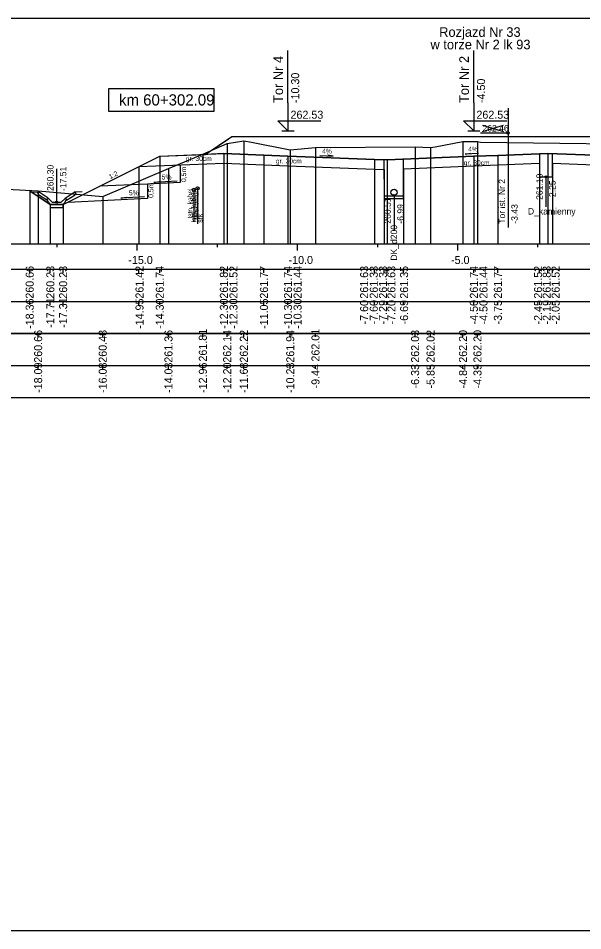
# Model space of a CAD drawing. Extents: x 6516023 to 6560129, y 5513077 to 5529206.
# Drawn here: x 6518463.5 to 6518481.11, y 5514551.66 to 5514580.16 of the extents above; entities that cross this region are included whole.
import ezdxf

# ---------------------------------------------------------------- set-up
doc = ezdxf.new("R2010")
doc.units = 0
for name, color, linetype in [('IR_default', 7, 'Continuous'), ('TOR_PRZEK_P-kable', 7, 'Continuous'), ('TOR_PRZEK_P-komponent', 7, 'Continuous'), ('TOR_PRZEK_P-odwodnienie', 7, 'Continuous'), ('TOR_PRZEK_P-opisy', 7, 'Continuous'), ('TOR_PRZEK_P-schodkowanie+wymiana', 7, 'Continuous'), ('TOR_PRZEK_P-tabelka istniejace', 7, 'Continuous'), ('TOR_PRZEK_P-tabelka projektowane', 7, 'Continuous'), ('TOR_PRZEK_P-teren istniejacy', 7, 'Continuous'), ('TOR_PRZEK_P-tory istniejace', 7, 'Continuous'), ('TOR_PRZEK_P-tory projektowane', 7, 'Continuous'), ('TOR_PRZEK_P-uklad odniesienia', 7, 'Continuous'), ('TOR_PRZEK_P-warstwa ochronna I', 7, 'Continuous'), ('TOR_PRZEK_P-warstwa ochronna II', 7, 'Continuous'), ('TOR_PS_T-skarpy projektowane', 7, 'Continuous'), ('TOR_RAMKI-ramka+tabelka 1', 7, 'Continuous')]:
    doc.layers.add(name, color=color, linetype=linetype)

msp = doc.modelspace()

# ---------------------------------------------------------------- linework, layer by layer
at = {"layer": 'IR_default'}
msp.add_lwpolyline([(6518463.854, 5514574.77), (6518463.97, 5514574.693), (6518464.003, 5514574.671), (6518464.395, 5514574.41), (6518464.498, 5514574.341), (6518464.815, 5514574.341), (6518464.898, 5514574.341), (6518466.601, 5514575.192), (6518467.043, 5514575.413), (6518467.731, 5514575.757), (6518467.913, 5514575.848), (6518469.036, 5514575.893), (6518469.333, 5514575.905), (6518469.99, 5514576.342), (6518470.163, 5514576.458), (6518473.663, 5514576.458), (6518474.144, 5514576.458), (6518475.963, 5514576.458), (6518476.694, 5514576.458), (6518479.463, 5514576.458), (6518479.672, 5514576.458), (6518480.463, 5514576.458), (6518481.195, 5514576.458)], dxfattribs=at)
at = {"layer": 'TOR_PRZEK_P-kable'}
for p, q in [((6518468.976, 5514574.795), (6518468.976, 5514573.821)), ((6518469.094, 5514574.844), (6518469.094, 5514573.734))]:
    msp.add_line(p, q, dxfattribs=at)
for centre in [(6518468.976, 5514574.795), (6518469.094, 5514574.844)]:
    msp.add_circle(centre, 0.05, dxfattribs=at)
at = {"layer": 'TOR_PRZEK_P-komponent'}
msp.add_lwpolyline([(6518470.163, 5514576.458), (6518473.663, 5514576.458), (6518475.963, 5514576.458), (6518479.463, 5514576.458), (6518480.463, 5514576.458), (6518483.963, 5514576.458), (6518484.513, 5514576.457), (6518488.013, 5514576.457), (6518489.354, 5514575.563), (6518486.263, 5514575.687), (6518482.213, 5514575.849), (6518481.463, 5514575.879), (6518480.018, 5514575.937), (6518478.463, 5514575.874), (6518477.713, 5514575.844), (6518475.013, 5514575.736), (6518474.613, 5514575.74), (6518471.913, 5514575.848), (6518471.163, 5514575.878), (6518469.913, 5514575.928), (6518469.333, 5514575.905)], close=True, dxfattribs=at)
at = {"layer": 'TOR_PRZEK_P-odwodnienie'}
for p, q in [((6518474.922, 5514574.52), (6518474.918, 5514575.737)), ((6518475.522, 5514574.521), (6518475.518, 5514575.757)), ((6518464.698, 5514574.411), (6518464.698, 5514575.455)), ((6518479.963, 5514575.206), (6518479.963, 5514574.268)), ((6518464.389, 5514574.47), (6518464.128, 5514574.644)), ((6518464.434, 5514574.536), (6518464.153, 5514574.723)), ((6518464.401, 5514574.487), (6518464.389, 5514574.47)), ((6518464.391, 5514574.506), (6518464.438, 5514574.53)), ((6518464.434, 5514574.536), (6518464.426, 5514574.524)), ((6518464.558, 5514574.411), (6518464.438, 5514574.53)), ((6518464.838, 5514574.411), (6518464.958, 5514574.53)), ((6518464.958, 5514574.53), (6518465.006, 5514574.506)), ((6518464.963, 5514574.536), (6518465.243, 5514574.723)), ((6518464.963, 5514574.536), (6518464.971, 5514574.524)), ((6518464.996, 5514574.487), (6518465.007, 5514574.47)), ((6518465.007, 5514574.47), (6518465.269, 5514574.644)), ((6518475.522, 5514574.6), (6518474.922, 5514574.6)), ((6518475.522, 5514574.52), (6518474.922, 5514574.52)), ((6518475.222, 5514574.62), (6518475.222, 5514573.518)), ((6518464.508, 5514574.341), (6518464.888, 5514574.341)), ((6518464.558, 5514574.411), (6518464.838, 5514574.411))]:
    msp.add_line(p, q, dxfattribs=at)
for points in [[(6518479.763, 5514575.926), (6518479.763, 5514575.206), (6518480.163, 5514575.206), (6518480.163, 5514575.931)], [(6518463.907, 5514574.735), (6518464.153, 5514574.723)], [(6518465.49, 5514574.735), (6518465.243, 5514574.723)], [(6518464.103, 5514574.697), (6518464.153, 5514574.723)], [(6518464.103, 5514574.697), (6518464.128, 5514574.644)], [(6518464.426, 5514574.524), (6518464.39, 5514574.505)], [(6518464.39, 5514574.505), (6518464.401, 5514574.487)], [(6518464.438, 5514574.411), (6518464.391, 5514574.506)], [(6518464.958, 5514574.411), (6518465.006, 5514574.506)], [(6518464.971, 5514574.524), (6518465.007, 5514574.505)], [(6518465.007, 5514574.505), (6518464.996, 5514574.487)], [(6518465.294, 5514574.697), (6518465.243, 5514574.723)], [(6518465.294, 5514574.697), (6518465.269, 5514574.644)], [(6518464.508, 5514574.341), (6518464.438, 5514574.411)], [(6518464.498, 5514574.341), (6518464.498, 5514574.341), (6518464.498, 5514574.341), (6518464.498, 5514574.34), (6518464.498, 5514574.341), (6518464.499, 5514574.34), (6518464.498, 5514574.341), (6518464.499, 5514574.341)], [(6518464.898, 5514574.341), (6518464.498, 5514574.341), (6518464.498, 5514574.241), (6518464.898, 5514574.241), (6518464.898, 5514574.341)], [(6518464.888, 5514574.341), (6518464.958, 5514574.411)], [(6518464.898, 5514574.341), (6518464.898, 5514574.341), (6518464.898, 5514574.341), (6518464.898, 5514574.34), (6518464.898, 5514574.341), (6518464.899, 5514574.34), (6518464.898, 5514574.341), (6518464.899, 5514574.341)]]:
    msp.add_lwpolyline(points, dxfattribs=at)
for centre, radius in [((6518479.963, 5514575.206), 0.03), ((6518475.222, 5514574.72), 0.1), ((6518464.698, 5514574.411), 0.035), ((6518475.222, 5514574.62), 0.03)]:
    msp.add_circle(centre, radius, dxfattribs=at)
at = {"layer": 'TOR_PRZEK_P-opisy'}
for points in [[(6518472.903, 5514575.866), (6518473.321, 5514575.847), (6518473.153, 5514575.876)], [(6518477.861, 5514575.931), (6518477.443, 5514575.912), (6518477.611, 5514575.94)]]:
    msp.add_lwpolyline(points, dxfattribs=at)
at = {"layer": 'TOR_PRZEK_P-schodkowanie+wymiana'}
for p, q in [((6518468.554, 5514575.567), (6518468.554, 5514575.024)), ((6518468.554, 5514575.024), (6518467.531, 5514574.973)), ((6518467.531, 5514574.973), (6518466.041, 5514574.912)), ((6518467.531, 5514574.973), (6518467.531, 5514574.53)), ((6518467.531, 5514574.53), (6518465.05, 5514574.406))]:
    msp.add_line(p, q, dxfattribs=at)
at = {"layer": 'TOR_PRZEK_P-tabelka istniejace'}
for p, q in [((6518464.118, 5514570.206), (6518464.118, 5514570.306)), ((6518466.133, 5514570.206), (6518466.133, 5514570.306)), ((6518468.185, 5514570.206), (6518468.185, 5514570.306)), ((6518469.257, 5514570.206), (6518469.257, 5514570.306)), ((6518470.016, 5514570.206), (6518470.016, 5514570.306)), ((6518470.536, 5514570.206), (6518470.536, 5514570.306)), ((6518471.984, 5514570.206), (6518471.984, 5514570.306)), ((6518472.771, 5514570.206), (6518472.771, 5514570.306)), ((6518475.88, 5514570.206), (6518475.88, 5514570.306)), ((6518476.362, 5514570.206), (6518476.362, 5514570.306)), ((6518477.374, 5514570.206), (6518477.374, 5514570.306)), ((6518477.826, 5514570.206), (6518477.826, 5514570.306)), ((6518446.163, 5514569.306), (6518509.963, 5514569.306)), ((6518464.118, 5514569.206), (6518464.118, 5514569.306)), ((6518466.133, 5514569.206), (6518466.133, 5514569.306)), ((6518468.185, 5514569.206), (6518468.185, 5514569.306)), ((6518469.257, 5514569.206), (6518469.257, 5514569.306)), ((6518470.016, 5514569.206), (6518470.016, 5514569.306)), ((6518470.536, 5514569.206), (6518470.536, 5514569.306)), ((6518471.984, 5514569.206), (6518471.984, 5514569.306)), ((6518472.771, 5514569.206), (6518472.771, 5514569.306)), ((6518475.88, 5514569.206), (6518475.88, 5514569.306)), ((6518476.362, 5514569.206), (6518476.362, 5514569.306)), ((6518477.374, 5514569.206), (6518477.374, 5514569.306)), ((6518477.826, 5514569.206), (6518477.826, 5514569.306))]:
    msp.add_line(p, q, dxfattribs=at)
for points in [[(6518470.016, 5514576.248), (6518470.016, 5514573.306), (6518470.016, 5514573.176), (6518470.016, 5514573.106)], [(6518470.536, 5514576.323), (6518470.536, 5514573.306), (6518470.536, 5514573.176), (6518470.536, 5514573.106)], [(6518477.374, 5514576.303), (6518477.374, 5514573.306), (6518477.374, 5514573.176), (6518477.374, 5514573.106)], [(6518477.826, 5514576.304), (6518477.826, 5514573.306), (6518477.826, 5514573.176), (6518477.826, 5514573.106)], [(6518469.257, 5514575.912), (6518469.257, 5514573.306), (6518469.257, 5514573.176), (6518469.257, 5514573.106)], [(6518471.984, 5514576.046), (6518471.984, 5514573.306), (6518471.984, 5514573.176), (6518471.984, 5514573.106)], [(6518472.771, 5514576.12), (6518472.771, 5514573.306), (6518472.771, 5514573.176), (6518472.771, 5514573.106)], [(6518475.88, 5514576.137), (6518475.88, 5514573.306), (6518475.88, 5514573.176), (6518475.88, 5514573.106)], [(6518476.362, 5514576.122), (6518476.362, 5514573.306), (6518476.362, 5514573.176), (6518476.362, 5514573.106)], [(6518468.185, 5514575.466), (6518468.185, 5514573.306), (6518468.185, 5514573.176), (6518468.185, 5514573.106)], [(6518464.118, 5514574.769), (6518464.118, 5514573.306), (6518464.118, 5514573.176), (6518464.118, 5514573.106)], [(6518466.133, 5514574.591), (6518466.133, 5514573.306), (6518466.133, 5514573.176), (6518466.133, 5514573.106)]]:
    msp.add_lwpolyline(points, dxfattribs=at)
msp.add_lwpolyline([(6518446.163, 5514570.306), (6518446.163, 5514568.306), (6518509.963, 5514568.306), (6518509.963, 5514570.306)], close=True, dxfattribs=at)
at = {"layer": 'TOR_PRZEK_P-tabelka projektowane'}
for p, q in [((6518463.854, 5514572.206), (6518463.854, 5514572.306)), ((6518464.498, 5514572.206), (6518464.498, 5514572.306)), ((6518464.898, 5514572.206), (6518464.898, 5514572.306)), ((6518467.261, 5514572.206), (6518467.261, 5514572.306)), ((6518467.913, 5514572.206), (6518467.913, 5514572.306)), ((6518469.913, 5514572.206), (6518469.913, 5514572.306)), ((6518469.913, 5514572.206), (6518469.913, 5514572.306)), ((6518471.163, 5514572.206), (6518471.163, 5514572.306)), ((6518471.913, 5514572.206), (6518471.913, 5514572.306)), ((6518471.913, 5514572.206), (6518471.913, 5514572.306)), ((6518474.613, 5514572.206), (6518474.613, 5514572.306)), ((6518474.613, 5514572.206), (6518474.613, 5514572.306)), ((6518474.919, 5514572.206), (6518474.919, 5514572.306)), ((6518475.013, 5514572.206), (6518475.013, 5514572.306)), ((6518475.519, 5514572.206), (6518475.519, 5514572.306)), ((6518477.713, 5514572.206), (6518477.713, 5514572.306)), ((6518477.713, 5514572.206), (6518477.713, 5514572.306)), ((6518478.463, 5514572.206), (6518478.463, 5514572.306)), ((6518479.763, 5514572.206), (6518479.763, 5514572.306)), ((6518480.018, 5514572.206), (6518480.018, 5514572.306)), ((6518480.163, 5514572.206), (6518480.163, 5514572.306)), ((6518446.163, 5514571.306), (6518509.963, 5514571.306)), ((6518463.854, 5514571.206), (6518463.854, 5514571.306)), ((6518464.498, 5514571.206), (6518464.498, 5514571.306)), ((6518464.898, 5514571.206), (6518464.898, 5514571.306)), ((6518467.261, 5514571.206), (6518467.261, 5514571.306)), ((6518467.913, 5514571.206), (6518467.913, 5514571.306)), ((6518469.913, 5514571.206), (6518469.913, 5514571.306)), ((6518469.913, 5514571.206), (6518469.913, 5514571.306)), ((6518471.163, 5514571.206), (6518471.163, 5514571.306)), ((6518471.913, 5514571.206), (6518471.913, 5514571.306)), ((6518471.913, 5514571.206), (6518471.913, 5514571.306)), ((6518474.613, 5514571.206), (6518474.613, 5514571.306)), ((6518474.613, 5514571.206), (6518474.613, 5514571.306)), ((6518474.919, 5514571.206), (6518474.919, 5514571.306)), ((6518475.013, 5514571.206), (6518475.013, 5514571.306)), ((6518475.519, 5514571.206), (6518475.519, 5514571.306)), ((6518477.713, 5514571.206), (6518477.713, 5514571.306)), ((6518477.713, 5514571.206), (6518477.713, 5514571.306)), ((6518478.463, 5514571.206), (6518478.463, 5514571.306)), ((6518479.763, 5514571.206), (6518479.763, 5514571.306)), ((6518480.018, 5514571.206), (6518480.018, 5514571.306)), ((6518480.163, 5514571.206), (6518480.163, 5514571.306))]:
    msp.add_line(p, q, dxfattribs=at)
for points in [[(6518469.913, 5514575.928), (6518469.913, 5514573.306), (6518469.913, 5514573.176), (6518469.913, 5514573.106)], [(6518471.163, 5514575.878), (6518471.163, 5514573.306), (6518471.163, 5514573.176), (6518471.163, 5514573.106)], [(6518478.463, 5514575.874), (6518478.463, 5514573.306), (6518478.463, 5514573.176), (6518478.463, 5514573.106)], [(6518480.018, 5514575.937), (6518480.018, 5514573.306), (6518480.018, 5514573.176), (6518480.018, 5514573.106)], [(6518467.913, 5514575.848), (6518467.913, 5514573.306), (6518467.913, 5514573.176), (6518467.913, 5514573.106)], [(6518469.913, 5514575.628), (6518469.913, 5514573.306), (6518469.913, 5514573.176), (6518469.913, 5514573.106)], [(6518471.913, 5514575.848), (6518471.913, 5514573.306), (6518471.913, 5514573.176), (6518471.913, 5514573.106)], [(6518474.613, 5514575.74), (6518474.613, 5514573.306), (6518474.613, 5514573.176), (6518474.613, 5514573.106)], [(6518475.013, 5514575.736), (6518475.013, 5514573.306), (6518475.013, 5514573.176), (6518475.013, 5514573.106)], [(6518477.713, 5514575.844), (6518477.713, 5514573.306), (6518477.713, 5514573.176), (6518477.713, 5514573.106)], [(6518479.763, 5514575.626), (6518479.763, 5514573.306), (6518479.763, 5514573.176), (6518479.763, 5514573.106)], [(6518480.163, 5514575.631), (6518480.163, 5514573.306), (6518480.163, 5514573.176), (6518480.163, 5514573.106)], [(6518467.261, 5514575.522), (6518467.261, 5514573.306), (6518467.261, 5514573.176), (6518467.261, 5514573.106)], [(6518471.913, 5514575.548), (6518471.913, 5514573.306), (6518471.913, 5514573.176), (6518471.913, 5514573.106)], [(6518474.613, 5514575.44), (6518474.613, 5514573.306), (6518474.613, 5514573.176), (6518474.613, 5514573.106)], [(6518474.919, 5514575.437), (6518474.919, 5514573.306), (6518474.919, 5514573.176), (6518474.919, 5514573.106)], [(6518475.519, 5514575.457), (6518475.519, 5514573.306), (6518475.519, 5514573.176), (6518475.519, 5514573.106)], [(6518477.713, 5514575.544), (6518477.713, 5514573.306), (6518477.713, 5514573.176), (6518477.713, 5514573.106)], [(6518463.854, 5514574.77), (6518463.854, 5514573.306), (6518463.854, 5514573.176), (6518463.854, 5514573.106)], [(6518464.498, 5514574.341), (6518464.498, 5514573.306), (6518464.498, 5514573.176), (6518464.498, 5514573.106)], [(6518464.898, 5514574.341), (6518464.898, 5514573.306), (6518464.898, 5514573.176), (6518464.898, 5514573.106)]]:
    msp.add_lwpolyline(points, dxfattribs=at)
msp.add_lwpolyline([(6518446.163, 5514572.306), (6518446.163, 5514570.306), (6518509.963, 5514570.306), (6518509.963, 5514572.306)], close=True, dxfattribs=at)
at = {"layer": 'TOR_PRZEK_P-teren istniejacy'}
msp.add_lwpolyline([(6518463.142, 5514574.818), (6518464.118, 5514574.769), (6518466.133, 5514574.591), (6518468.185, 5514575.466), (6518469.257, 5514575.912), (6518470.016, 5514576.248), (6518470.536, 5514576.323), (6518470.778, 5514576.282), (6518471.984, 5514576.046), (6518472.771, 5514576.12), (6518475.88, 5514576.137), (6518476.362, 5514576.122), (6518476.505, 5514576.144), (6518477.374, 5514576.303), (6518477.826, 5514576.304), (6518477.92, 5514576.291), (6518484.523, 5514576.201)], dxfattribs=at)
at = {"layer": 'TOR_PRZEK_P-tory istniejace'}
for p, q in [((6518478.782, 5514577.344), (6518478.782, 5514573.624)), ((6518477.982, 5514576.616), (6518478.634, 5514576.819)), ((6518477.982, 5514576.819), (6518478.634, 5514576.616)), ((6518478.782, 5514576.569), (6518477.917, 5514576.569))]:
    msp.add_line(p, q, dxfattribs=at)
msp.add_circle((6518478.782, 5514576.569), 0.035, dxfattribs=at)
at = {"layer": 'TOR_PRZEK_P-tory projektowane'}
for p, q in [((6518471.913, 5514577.516), (6518471.913, 5514579.148)), ((6518477.713, 5514577.515), (6518477.713, 5514579.147)), ((6518471.913, 5514577.516), (6518471.913, 5514576.638)), ((6518477.713, 5514577.515), (6518477.713, 5514576.638)), ((6518471.913, 5514576.638), (6518471.594, 5514576.957)), ((6518471.594, 5514576.957), (6518472.938, 5514576.957)), ((6518477.713, 5514576.638), (6518477.394, 5514576.957)), ((6518477.394, 5514576.957), (6518478.738, 5514576.957)), ((6518471.721, 5514576.638), (6518472.105, 5514576.638)), ((6518477.521, 5514576.638), (6518477.905, 5514576.638))]:
    msp.add_line(p, q, dxfattribs=at)
at = {"layer": 'TOR_PRZEK_P-uklad odniesienia'}
for p, q in [((6518449.963, 5514573.106), (6518509.963, 5514573.106)), ((6518464.713, 5514573.006), (6518464.713, 5514573.106)), ((6518467.213, 5514572.906), (6518467.213, 5514573.106)), ((6518469.713, 5514573.006), (6518469.713, 5514573.106)), ((6518472.213, 5514572.906), (6518472.213, 5514573.106)), ((6518474.713, 5514573.006), (6518474.713, 5514573.106)), ((6518477.213, 5514572.906), (6518477.213, 5514573.106)), ((6518479.713, 5514573.006), (6518479.713, 5514573.106))]:
    msp.add_line(p, q, dxfattribs=at)
msp.add_lwpolyline([(6518469.613, 5514577.956), (6518466.313, 5514577.956), (6518466.313, 5514577.256), (6518469.613, 5514577.256)], close=True, dxfattribs=at)
at = {"layer": 'TOR_PRZEK_P-warstwa ochronna I'}
for points in [[(6518467.261, 5514575.522), (6518469.913, 5514575.628), (6518471.913, 5514575.548), (6518474.613, 5514575.44), (6518474.919, 5514575.437)], [(6518475.519, 5514575.457), (6518477.713, 5514575.544), (6518479.763, 5514575.626)], [(6518480.163, 5514575.631), (6518481.463, 5514575.579), (6518482.213, 5514575.549), (6518486.263, 5514575.387), (6518491.171, 5514575.19)]]:
    msp.add_lwpolyline(points, dxfattribs=at)
at = {"layer": 'TOR_PRZEK_P-warstwa ochronna II'}
msp.add_lwpolyline([(6518463.854, 5514574.77), (6518464.498, 5514574.341), (6518464.898, 5514574.341), (6518467.913, 5514575.848), (6518469.913, 5514575.928), (6518471.163, 5514575.878), (6518471.913, 5514575.848), (6518474.613, 5514575.74), (6518475.013, 5514575.736), (6518477.713, 5514575.844), (6518478.463, 5514575.874), (6518480.018, 5514575.937), (6518481.463, 5514575.879), (6518482.213, 5514575.849), (6518486.263, 5514575.687), (6518490.563, 5514575.515), (6518492.57, 5514574.445), (6518492.97, 5514574.445), (6518493.561, 5514574.839), (6518498.468, 5514574.726)], dxfattribs=at)
at = {"layer": 'TOR_PS_T-skarpy projektowane'}
for points in [[(6518468.461, 5514575.069), (6518467.726, 5514575.029), (6518467.898, 5514575.06)], [(6518467.438, 5514574.574), (6518466.703, 5514574.535), (6518466.875, 5514574.566)]]:
    msp.add_lwpolyline(points, dxfattribs=at)
at = {"layer": 'TOR_RAMKI-ramka+tabelka 1'}
msp.add_lwpolyline([(6518269.513, 5514580.156), (6518517.013, 5514580.156), (6518517.013, 5514551.656), (6518269.513, 5514551.656)], close=True, dxfattribs=at)

# ---------------------------------------------------------------- texts
at = {"layer": 'TOR_PRZEK_P-kable'}
for s, height, p in [('Istn. kabel', 0.14999, (6518468.932, 5514573.897)), ('telekomun.', 0.15, (6518469.126, 5514573.869)), ('Istn. kabel', 0.14999, (6518469.049, 5514573.77)), ('srk', 0.15, (6518469.243, 5514573.771))]:
    msp.add_text(s, height=height, rotation=90.0511, dxfattribs=at).set_placement(p)
at = {"layer": 'TOR_PRZEK_P-odwodnienie'}
for s, rotation, p in [('260.30', 90, (6518464.598, 5514574.761)), ('-17.51', 90, (6518464.998, 5514574.761)), ('261.10', 90, (6518479.863, 5514574.483)), ('-2.25', 90, (6518480.263, 5514574.483)), ('260.51', 90, (6518475.122, 5514573.741)), ('-6.99', 90, (6518475.522, 5514573.741)), ('D_kamienny', 360, (6518479.401, 5514574.026)), ('DK_d200', 90, (6518475.319, 5514572.585))]:
    msp.add_text(s, height=0.2, rotation=rotation, dxfattribs=at).set_placement(p)
at = {"layer": 'TOR_PRZEK_P-opisy'}
for s, rotation, p in [('4%', 359.8485, (6518472.982, 5514575.932)), ('4%', 0.1515, (6518477.538, 5514575.996)), ('1:2', 27.0701, (6518466.369, 5514575.13))]:
    msp.add_text(s, height=0.15, rotation=rotation, dxfattribs=at).set_placement(p)
at = {"layer": 'TOR_PRZEK_P-schodkowanie+wymiana'}
for p in [(6518468.736, 5514575.04), (6518467.713, 5514574.546)]:
    msp.add_text('0,5m', height=0.1545, rotation=90, dxfattribs=at).set_placement(p)
at = {"layer": 'TOR_PRZEK_P-tabelka istniejace'}
for s, p in [('260.66', (6518464.243, 5514569.398)), ('260.48', (6518466.258, 5514569.398)), ('261.36', (6518468.31, 5514569.398)), ('261.81', (6518469.382, 5514569.433)), ('262.14', (6518470.141, 5514569.399)), ('262.22', (6518470.661, 5514569.4)), ('261.94', (6518472.109, 5514569.399)), ('262.01', (6518472.896, 5514569.433)), ('262.03', (6518476.005, 5514569.398)), ('262.02', (6518476.487, 5514569.4)), ('262.20', (6518477.499, 5514569.398)), ('262.20', (6518477.951, 5514569.398)), ('-18.09', (6518464.243, 5514568.455)), ('-16.08', (6518466.258, 5514568.454)), ('-14.03', (6518468.31, 5514568.454)), ('-12.96', (6518469.382, 5514568.454)), ('-12.20', (6518470.141, 5514568.455)), ('-11.68', (6518470.661, 5514568.454)), ('-10.23', (6518472.109, 5514568.454)), ('-9.44', (6518472.896, 5514568.595)), ('-6.33', (6518476.005, 5514568.594)), ('-5.85', (6518476.487, 5514568.593)), ('-4.84', (6518477.499, 5514568.595)), ('-4.39', (6518477.951, 5514568.594))]:
    msp.add_text(s, height=0.25, rotation=90, dxfattribs=at).set_placement(p)
at = {"layer": 'TOR_PRZEK_P-tabelka projektowane'}
for s, p in [('260.66', (6518463.979, 5514571.398)), ('260.23', (6518464.623, 5514571.398)), ('260.23', (6518465.023, 5514571.398)), ('261.42', (6518467.406, 5514571.4)), ('261.74', (6518468.038, 5514571.399)), ('261.82', (6518470.038, 5514571.4)), ('261.52', (6518470.338, 5514571.4)), ('261.77', (6518471.288, 5514571.398)), ('261.74', (6518472.038, 5514571.399)), ('261.44', (6518472.338, 5514571.399)), ('261.63', (6518474.415, 5514571.398)), ('261.33', (6518474.715, 5514571.398)), ('261.33', (6518475.002, 5514571.398)), ('261.63', (6518475.265, 5514571.398)), ('261.35', (6518475.661, 5514571.397)), ('261.74', (6518477.838, 5514571.399)), ('261.44', (6518478.138, 5514571.399)), ('261.77', (6518478.588, 5514571.398)), ('261.52', (6518479.841, 5514571.4)), ('261.83', (6518480.11, 5514571.398)), ('261.52', (6518480.39, 5514571.4)), ('-18.36', (6518463.979, 5514570.454)), ('-17.71', (6518464.623, 5514570.489)), ('-17.31', (6518465.023, 5514570.489)), ('-14.95', (6518467.406, 5514570.453)), ('-14.30', (6518468.038, 5514570.455)), ('-12.30', (6518470.038, 5514570.455)), ('-12.30', (6518470.338, 5514570.455)), ('-11.05', (6518471.288, 5514570.453)), ('-10.30', (6518472.038, 5514570.455)), ('-10.30', (6518472.338, 5514570.455)), ('-7.60', (6518474.415, 5514570.594)), ('-7.60', (6518474.715, 5514570.594)), ('-7.29', (6518475.002, 5514570.594)), ('-7.20', (6518475.265, 5514570.594)), ('-6.69', (6518475.661, 5514570.594)), ('-4.50', (6518477.838, 5514570.594)), ('-4.50', (6518478.138, 5514570.594)), ('-3.75', (6518478.588, 5514570.593)), ('-2.45', (6518479.841, 5514570.593)), ('-2.19', (6518480.11, 5514570.594)), ('-2.05', (6518480.39, 5514570.593))]:
    msp.add_text(s, height=0.25, rotation=90, dxfattribs=at).set_placement(p)
at = {"layer": 'TOR_PRZEK_P-tory istniejace'}
msp.add_text('262.46', height=0.2, dxfattribs=at).set_placement((6518477.982, 5514576.619))
for s, rotation, p in [('Tor ist. Nr 2', 90.0511, (6518478.689, 5514573.739)), ('-3.43', 90, (6518479.082, 5514573.739))]:
    msp.add_text(s, height=0.2, rotation=rotation, dxfattribs=at).set_placement(p)
at = {"layer": 'TOR_PRZEK_P-tory projektowane'}
for s, height, rotation, p in [('Rozjazd Nr 33', 0.3, 360, (6518476.631, 5514579.575)), ('w torze Nr 2 lk 93', 0.3, 360, (6518476.36, 5514579.186)), ('Tor Nr 4', 0.3, 90, (6518471.758, 5514577.51)), ('Tor Nr 2', 0.3, 90, (6518477.558, 5514577.509)), ('-10.30', 0.25, 90, (6518472.263, 5514577.508)), ('-4.50', 0.25, 90, (6518478.063, 5514577.508))]:
    msp.add_text(s, height=height, rotation=rotation, dxfattribs=at).set_placement(p)
for p in [(6518471.993, 5514577.018), (6518477.793, 5514577.018)]:
    msp.add_text('262.53', height=0.25, dxfattribs=at).set_placement(p)
at = {"layer": 'TOR_PRZEK_P-uklad odniesienia'}
for s, height, p in [('km 60+302.09', 0.35, (6518466.641, 5514577.431)), ('-15.0', 0.25, (6518466.932, 5514572.481)), ('-10.0', 0.25, (6518471.932, 5514572.481)), ('-5.0', 0.25, (6518477.002, 5514572.481))]:
    msp.add_text(s, height=height, dxfattribs=at).set_placement(p)
at = {"layer": 'TOR_PRZEK_P-warstwa ochronna I'}
for p in [(6518468.727, 5514575.7), (6518471.537, 5514575.622), (6518477.398, 5514575.566)]:
    msp.add_text('gr. 30cm', height=0.15, dxfattribs=at).set_placement(p)
at = {"layer": 'TOR_PS_T-skarpy projektowane'}
for p in [(6518467.972, 5514575.12), (6518466.95, 5514574.626)]:
    msp.add_text('5%', height=0.1545, dxfattribs=at).set_placement(p)

doc.saveas('drawing.dxf')
